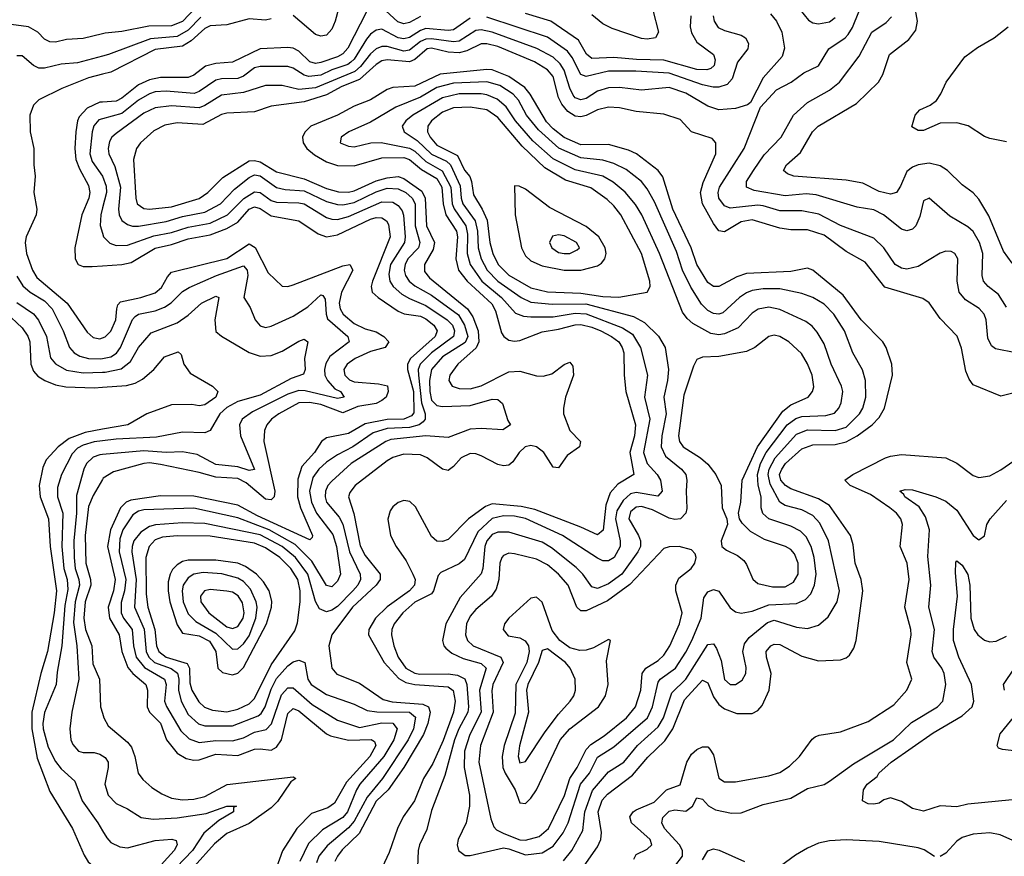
# Model space of a CAD drawing. Header units: inches. Extents: x 884549 to 1028252, y 526810 to 653624.
# Tile 570 of 656: x 969701 to 973262, y 543069 to 546096. Entities that reach past the tile are written whole.
import ezdxf

# ---------------------------------------------------------------- set-up
doc = ezdxf.new("R2010")
doc.units = ezdxf.units.IN
doc.header["$MEASUREMENT"] = 0
doc.layers.add('A9564', color=7, linetype='Continuous')
doc.layers.add('A9574', color=7, linetype='Continuous')

msp = doc.modelspace()

# ---------------------------------------------------------------- linework, layer by layer
at = {"layer": 'A9564', "color": 5}
for points, elevation in [([(970000, 546044.6), (969930, 546027.6), (969870, 546023.4), (969830, 546014.8), (969810, 546015.1), (969790, 546025), (969766.1, 546050), (969732.3, 546070), (969670, 546078.2)], 2140), ([(970000, 545964), (969910, 545938.9), (969850, 545934.1), (969790, 545919.9), (969770, 545920.2), (969750.4, 545930.4), (969710, 545965.3), (969690, 545964.8)], 2160), ([(970000, 545898.1), (969950, 545885.4), (969853.2, 545846.8), (969770, 545805.9), (969750, 545786.6), (969737.7, 545750), (969738.7, 545690), (969751.5, 545630), (969751.5, 545570), (969756.6, 545530), (969752.1, 545470), (969762.3, 545410), (969760.1, 545390), (969724.3, 545310), (969720.7, 545290), (969725.2, 545250), (969746.5, 545190), (969762.7, 545162.7), (969871.9, 545070), (969944.6, 544964.6), (969965.8, 544945.8), (969990, 544941.1), (970000, 544944.6)], 2180), ([(970000, 545797.6), (969990, 545797), (969944.7, 545775.3), (969916, 545744), (969909.4, 545730), (969903.1, 545690), (969899.9, 545630), (969904.2, 545590), (969916.3, 545556.3), (969950, 545496.3), (969954.2, 545470), (969950.7, 545450), (969925.2, 545390), (969900.1, 545270), (969901.5, 545230), (969912, 545210), (969930, 545202.5), (969962.6, 545202.6), (970000, 545205)], 2220), ([(970000, 545737.3), (969986.4, 545733.6), (969968.7, 545711.3), (969962.2, 545690), (969954.3, 545610), (969962.3, 545582.3), (970000.1, 545530)], 2240), ([(970000, 545415), (969993.6, 545390), (969991.5, 545351.5), (970000, 545323.3)], 2240), ([(969690, 545168.1), (969712.3, 545132.3), (969738.8, 545110), (969790, 545078.7), (969818.1, 545050), (969858.3, 544970), (969881, 544910), (969897.2, 544890), (969918.2, 544878.2), (969950, 544869.8), (969991.6, 544868.4), (970000, 544870.2)], 2160), ([(969690, 545072), (969750.9, 545030.9), (969768.9, 545008.9), (969797.2, 544950), (969812.2, 544872.2), (969830, 544850.1), (969870, 544828.2), (969930, 544817.9), (970000, 544820)], 2140), ([(969650, 545036.6), (969710, 544981.2), (969730, 544950.2), (969736.8, 544930), (969740.6, 544850), (969750, 544824.2), (969765.9, 544805.9), (969790.9, 544790.9), (969830, 544775.2), (969867.2, 544767.2), (969970, 544764.3), (970000, 544766.4)], 2120), ([(970000, 544613.7), (969937.4, 544602.6), (969879.8, 544580.2), (969840.3, 544550), (969796.7, 544503.3), (969784.6, 544475.4), (969771.4, 544410), (969774.5, 544370), (969804.4, 544290), (969811.2, 544190), (969833.8, 544030), (969825.3, 543950), (969801.4, 543810), (969776.6, 543730), (969744, 543590), (969743.9, 543530), (969764.3, 543424.3), (969810, 543304), (969891.9, 543170), (969933.4, 543073.4), (969948.7, 543048.7), (969981.3, 543021.3), (970000, 543013.7)], 2120), ([(970000, 544571.5), (969970, 544567.9), (969930, 544556.1), (969910, 544545.2), (969890, 544525.3), (969851.6, 544450), (969837, 544403), (969837.4, 544370), (969856.3, 544310), (969852.9, 544190), (969860.3, 544110), (969871.7, 544070), (969874.5, 544034.5), (969863.8, 543976.2), (969852.8, 543830), (969835.6, 543735.6), (969832.9, 543690), (969790, 543588.8), (969784.2, 543550), (969785.7, 543530), (969804.1, 543464.1), (969830, 543411.6), (969850, 543385.3), (969900.6, 543340.6), (969926.5, 543270), (969983.3, 543190), (970000, 543161.6)], 2140), ([(970000, 544522.2), (969990, 544521.3), (969966.7, 544513.3), (969942, 544490), (969932.3, 544470), (969905.6, 544374.4), (969905.7, 544310), (969896, 544210), (969897.5, 544150), (969901, 544110), (969914.9, 544070), (969917.2, 544050), (969900.9, 543990), (969895.3, 543915.3), (969906.8, 543830), (969914.3, 543710), (969889, 543590), (969882.5, 543530), (969885.4, 543490), (969893.1, 543473.1), (969912.7, 543450), (969930, 543444.6), (969970, 543444.3), (969990, 543439.1), (970000, 543432.6)], 2160), ([(970000, 544432.5), (969966.3, 544373.8), (969950, 544334.8), (969937.9, 544230), (969939.7, 544130), (969957.1, 544070), (969957.4, 544050), (969937.7, 543990), (969932.4, 543930), (969938.7, 543890), (969960.9, 543830), (969965.1, 543765.1), (969989.3, 543710), (969992.7, 543610), (970000, 543587.1)], 2180)]:
    msp.add_lwpolyline(points, dxfattribs=dict(at, elevation=elevation))
at = {"layer": 'A9574', "color": 5}
for points, elevation in [([(970889.3, 546270), (970841.7, 546090), (970830, 546060.8), (970810, 546039.9), (970790, 546035.8), (970770, 546042.5), (970690, 546111.3)], 2180), ([(972491.7, 546171.7), (972553.7, 546093.7), (972570, 546083.6), (972590, 546080.1), (972630, 546088.3), (972650, 546103.1)], 2280), ([(970339.2, 546140.8), (970290, 546088.8), (970250, 546073), (970167.5, 546072.5), (970070, 546053.4), (970010, 546047), (970000, 546044.6)], 2140), ([(970955.6, 546124.4), (970887.7, 545992.3), (970870, 545971.5), (970850, 545961.4), (970790, 545940.2), (970770, 545937.3), (970750, 545943.7), (970710, 545981.1), (970690, 545992.4), (970670, 545995.5), (970570, 545989.9), (970470, 545941.7), (970410, 545937.6), (970373, 545927), (970330, 545894.5), (970310, 545886.4), (970210, 545885.9), (970170, 545878.3), (970130, 545859.6), (970070, 545811.4), (970050, 545800.3), (970000, 545797.6)], 2220), ([(971150, 546106.8), (971110, 546085.4), (971090, 546080.7), (971068.4, 546088.4), (971010, 546141)], 2220), ([(971990.8, 546130), (972011.6, 546050), (972000.5, 546030), (971970, 546024.8), (971950, 546027.4), (971843.1, 546063.1), (971810, 546080.5), (971770, 546113.6)], 2180), ([(973290, 545214.6), (973258.7, 545258.7), (973205.9, 545385.9), (973170, 545446.3), (973150, 545469), (973110, 545498.1), (973056.8, 545550), (973030, 545567.1), (972990, 545576), (972950.4, 545570), (972930, 545562.2), (972910, 545546.3), (972887.1, 545492.9), (972871.6, 545470), (972850, 545464.7), (972810, 545474.6), (972750, 545504.3), (972690, 545515.4), (972500.9, 545530), (972477.5, 545537.5), (972463.5, 545550), (972473.8, 545570), (972525.3, 545614.7), (972568.2, 545690), (972588.5, 545710), (972727.9, 545792.1), (972807.3, 545870), (972822.3, 545897.7), (972846.4, 545970), (972916.5, 546023.5), (972941.9, 546058.1), (972947.8, 546090), (972936.7, 546150)], 2220), ([(970355.9, 546104.1), (970310, 546058.2), (970270, 546034.7), (970173.3, 546026.7), (970021.3, 545970), (970000, 545964)], 2160), ([(971330, 546101.3), (971270, 546059.1), (971250, 546056.5), (971170, 546063.1), (971150, 546056.8), (971110, 546031.5), (971090, 546026.1), (971070, 546029.7), (971010, 546061.5), (970990, 546058.1), (970970, 546043.3), (970955.1, 546024.9), (970910, 545953), (970898.5, 545941.5), (970886.9, 545933.1), (970830, 545914.2), (970790, 545894.6), (970746.6, 545890), (970730, 545894.9), (970690, 545920.5), (970670, 545925.7), (970570, 545926.5), (970550, 545921.6), (970510, 545891), (970490, 545882.4), (970430, 545881.3), (970410, 545876.5), (970350, 545835.3), (970331.5, 545828.5), (970230, 545836.9), (970190, 545834.1), (970170, 545827.8), (970130, 545804.4), (970070, 545756.4), (970000, 545737.3)], 2240), ([(970610, 546098.8), (970590, 546094.4), (970530, 546098.7), (970450, 546076.5), (970390, 546073.2), (970370, 546063.1), (970321.3, 546018.7), (970290, 546000.1), (970190, 545987.5), (970030, 545905.7), (970000, 545898.1)], 2180), ([(972416.5, 546116.5), (972437.7, 546090), (972456.8, 546050), (972467.5, 545992.5), (972458, 545962), (972390, 545885.4), (972343.6, 545796.4), (972333, 545787), (972290, 545773.7), (972229.5, 545769.5), (972190, 545783.2), (972109.8, 545830), (972050, 545850.2), (971950, 545840.3), (971870, 545850.7), (971830, 545849.2), (971790, 545836.5), (971750, 545809.9), (971730, 545805.1), (971710, 545813), (971702.9, 545822.9), (971690, 545848.3), (971670, 545913.3), (971656, 545936), (971630, 545959.5), (971571.7, 545991.7), (971410, 546050.7), (971370, 546059.3), (971350, 546056.2), (971290, 546017.9), (971270, 546015.3), (971190, 546026.6), (971170, 546025.1), (971150, 546016.8), (971110, 545985.6), (971090, 545981.8), (971030, 545998.6), (971010, 545999.1), (970990, 545989.6), (970970, 545971.9), (970933.8, 545926.2), (970912.4, 545907.6), (970770, 545848.6), (970710, 545842.5), (970650, 545857.1), (970590, 545858.1), (970510, 545832.5), (970430, 545823.1), (970370, 545784.9), (970350, 545777.1), (970250, 545783.7), (970190, 545776.8), (970150, 545757.4), (970050, 545683.4), (970034, 545670), (970025.6, 545654.4), (970020.3, 545630), (970022.6, 545610), (970044.2, 545564.2), (970064.6, 545490), (970057.7, 545410), (970059.9, 545390), (970070, 545368.9), (970090, 545354.2), (970108.9, 545348.9), (970130, 545348.6), (970230, 545366.1), (970290, 545383.6), (970370, 545399.2), (970426.7, 545430), (970477.3, 545482.7), (970530, 545524.6), (970550, 545534.6), (970570, 545531.1), (970630, 545488.1), (970661.2, 545481.2), (970730, 545476.2), (970810, 545438.2), (970850, 545426.7), (970870, 545426.3), (970910, 545434.8), (970990, 545473), (971030, 545485.5), (971070, 545484.1), (971096.7, 545470), (971120.1, 545450), (971130.7, 545430), (971130.9, 545350), (971148.4, 545290), (971143.4, 545270), (971104.7, 545230), (971094.4, 545210), (971091, 545190), (971095.8, 545170), (971109, 545150), (971130, 545132.9), (971190, 545098.7), (971287.8, 545027.8), (971310, 544991), (971321.3, 544950), (971312.1, 544927.9), (971230, 544876.1), (971189.8, 544830), (971183.3, 544790), (971183.7, 544750), (971190, 544718.9), (971210, 544699.5), (971230, 544696.3), (971330, 544699.5), (971410, 544722.2), (971430, 544721.4), (971447.3, 544707.3), (971465.8, 544645.8), (971476.4, 544630), (971448.4, 544611.6), (971370, 544616.9), (971330, 544613.7), (971250, 544583.6), (971170, 544590.7), (971043.4, 544576.6), (971025.5, 544570), (970899.8, 544490), (970830, 544426.3), (970815.4, 544410), (970806.8, 544390), (970805.4, 544370), (970810.1, 544350.1), (970856, 544296), (970870, 544270.7), (970893.2, 544170), (970932.1, 544090), (970933.5, 544070), (970923.4, 544050), (970905.1, 544030), (970850, 543973.1), (970830, 543959.6), (970810, 543953.6), (970784.7, 543964.7), (970771.1, 543991.1), (970743, 544090), (970698.3, 544150), (970650, 544189.6), (970570, 544231.6), (970370, 544273.3), (970290, 544275.9), (970192.3, 544267.7), (970170, 544262.4), (970138.3, 544241.7), (970113.8, 544210), (970107, 544190), (970105.9, 544170), (970121.4, 544070), (970115.6, 543970), (970150.5, 543890.5), (970157.7, 543810), (970167.6, 543790), (970188.5, 543770), (970248.5, 543748.5), (970271.9, 543731.9), (970276.4, 543710), (970274.9, 543670), (970284.6, 543630), (970310, 543581.7), (970347.7, 543547.7), (970370, 543540.9), (970470, 543540.8), (970562.7, 543577.3), (970573.8, 543586.2), (970588.3, 543610), (970610, 543674), (970630, 543711.7), (970670, 543757.9), (970690, 543772.3), (970710, 543779.1), (970731.9, 543770), (970742.5, 543710), (970754.6, 543690), (970810, 543654), (970910, 543619.9), (970957.1, 543597.1), (970992.3, 543592.3), (971110, 543590.8), (971132, 543572), (971125.3, 543530), (971105.3, 543490), (971012.6, 543350), (970956.9, 543283.1), (970910, 543196.1), (970890, 543172.4), (970813.2, 543106.8), (970782.4, 543070), (970774.5, 543045.5)], 2260), ([(972209.3, 546109.3), (972212.2, 546090), (972227.6, 546067.6), (972250, 546056.1), (972310, 546039.8), (972326, 546030), (972336.8, 546010), (972334.3, 545990), (972297.5, 545942.5), (972277.9, 545882.1), (972259.1, 545860.9), (972230, 545851.2), (972209.1, 545850.9), (972170, 545859.7), (972050, 545901.8), (971929.7, 545909.7), (971830, 545909.2), (971749.6, 545889.6), (971730, 545897.6), (971699.2, 545959.2), (971682.1, 545982.1), (971610, 546032.8), (971390, 546104.5)], 2240), ([(972127.7, 546110), (972125.5, 546070), (972130, 546048.4), (972150, 546014.8), (972210.7, 545970), (972216.2, 545950), (972212.8, 545930), (972200.6, 545919.4), (972186, 545914), (972150, 545915.8), (972030, 545949.3), (971931.4, 545951.4), (971850, 545959.1), (971770, 545955.4), (971751.2, 545971.2), (971721.3, 546021.3), (971621.7, 546090), (971530, 546118.1)], 2220), ([(973304.2, 544890), (973230, 544904.7), (973215.5, 544915.5), (973202.9, 544942.9), (973196.9, 545010), (973189.3, 545030), (973170.9, 545050.9), (973121.7, 545081.7), (973098.7, 545110), (973091.7, 545150), (973094.4, 545230), (973082.6, 545250), (973070, 545257), (973050, 545258.3), (973030, 545251.5), (972950, 545202.5), (972910, 545193.3), (972890, 545196.9), (972866.9, 545210), (972826, 545270), (972790, 545304.7), (972670, 545351.6), (972591.5, 545391.5), (972530, 545403.6), (972450, 545403.6), (972390, 545422.6), (972370, 545424.3), (972270, 545414.1), (972250, 545422.4), (972229.2, 545450), (972226.5, 545470), (972231.6, 545490), (972320.7, 545630), (972380.7, 545779.3), (972438.6, 545841.4), (972490.8, 545870), (972536.8, 545903.2), (972590, 545928.7), (972627.2, 545990), (972686.3, 546030), (972697.7, 546042.3), (972712.8, 546067.2), (972736.1, 546123.9)], 2260), ([(973270, 545055.5), (973241.6, 545101.6), (973203.7, 545130), (973186.7, 545150), (973182, 545170), (973184.2, 545250), (973172.1, 545290), (973150, 545329.1), (973130, 545346.3), (973065.2, 545385.2), (972990, 545449.7), (972970, 545440.7), (972956.2, 545383.8), (972942.3, 545350), (972930, 545337.7), (972910, 545332.1), (972890, 545337.6), (972824.5, 545390), (972790, 545408.2), (972730, 545417.9), (972581.6, 545461.6), (972545.8, 545465.8), (972470, 545458.1), (972357.4, 545477.4), (972329.8, 545490), (972329.2, 545510), (972354.7, 545550), (972393.7, 545606.3), (972454.6, 545670), (972499, 545750), (972550, 545796.4), (972630, 545840.6), (972666, 545870), (972736.6, 545963.4), (972782.5, 546050), (972834.2, 546085.8), (972854, 546106)], 2240), ([(973270, 545654.2), (973210, 545666), (973190, 545673.3), (973131.7, 545711.7), (973090, 545721.9), (973030, 545721.6), (972970, 545694.5), (972950, 545694.5), (972927.7, 545707.7), (972939.6, 545750), (972957, 545770), (972993.8, 545786.2), (973016.4, 545803.6), (973032.7, 545827.3), (973051.6, 545870), (973119.4, 545960.6), (973165.1, 545994.9), (973225.8, 546030), (973276, 546070)], 2180), ([(973330, 544754.2), (973250, 544733.2), (973150, 544775), (973134.8, 544794.8), (973123.5, 544823.5), (973107, 544907), (973091.2, 544951.2), (973030, 545014.6), (972990, 545071.7), (972967.1, 545087.1), (972830, 545127.6), (972758.2, 545218.2), (972690, 545256.9), (972610, 545315.9), (972550, 545335.3), (972490, 545335.2), (972450, 545341.1), (972350, 545371.8), (972310, 545364.5), (972250, 545328.5), (972230, 545331.5), (972210, 545358.4), (972170.5, 545429.5), (972163.4, 545470), (972173.1, 545506.9), (972219.1, 545610), (972219.1, 545650), (972205.2, 545665.2), (972130.9, 545690), (972090, 545734.7), (972030, 545753.3), (971930, 545763.8), (971870, 545777.3), (971830, 545778.6), (971790, 545769), (971750, 545748.8), (971730, 545744), (971710, 545746.9), (971683.5, 545763.5), (971661.2, 545790), (971650, 545813.7), (971630.2, 545890), (971610, 545914.4), (971562.6, 545942.6), (971430, 545998), (971390, 546008.8), (971370, 546008.2), (971317.5, 545982.5), (971290, 545975.5), (971250, 545978.4), (971190, 545992.8), (971174.2, 545990), (971130, 545951), (971110, 545942.7), (971030, 545950.9), (971010, 545946.4), (970990, 545933.9), (970930, 545879.7), (970866, 545854), (970810, 545823.2), (970730, 545798.1), (970610, 545782.8), (970550, 545762.5), (970450, 545757.3), (970430, 545752), (970363.6, 545716.4), (970270, 545722.1), (970225.7, 545714.3), (970186.1, 545693.9), (970137, 545650), (970122.9, 545630), (970112.6, 545590), (970120.4, 545450), (970126, 545430), (970150, 545413), (970169.8, 545409.8), (970250, 545419.1), (970350, 545449.1), (970380.7, 545470), (970435.5, 545524.5), (970530, 545585.3), (970550, 545586.6), (970570, 545581.1), (970630, 545545.1), (970730, 545519.3), (970810, 545485.1), (970853.2, 545473.2), (970890, 545471.9), (970910, 545476.1), (970990, 545512.3), (971030, 545524), (971070, 545528), (971090, 545520.5), (971154.9, 545474.9), (971167.2, 545450), (971172.2, 545350), (971200.5, 545290), (971196.3, 545263.7), (971164.7, 545210), (971165, 545185), (971182.3, 545162.3), (971320.6, 545050), (971340.2, 545020.2), (971358.9, 544970), (971361.7, 544930), (971351.9, 544908.1), (971285.4, 544850), (971256.2, 544810), (971252.9, 544790), (971264.7, 544770), (971290, 544760.8), (971330, 544759.9), (971370, 544770.9), (971470, 544821.4), (971510, 544823.6), (971570, 544807.4), (971593.6, 544806.4), (971625.8, 544814.2), (971670, 544848.1), (971690, 544856.9), (971701.8, 544841.8), (971703.5, 544810), (971675, 544730), (971667.2, 544690), (971667.8, 544670), (971691, 544610), (971728.8, 544570), (971726, 544550), (971681, 544519), (971650, 544474.8), (971630, 544476.5), (971596.6, 544530), (971570.2, 544550.2), (971550, 544554.9), (971529.5, 544550), (971507.3, 544530), (971484.2, 544495.8), (971470, 544484.2), (971450, 544481.5), (971430, 544485.9), (971370, 544517.5), (971350, 544525.4), (971330, 544526.2), (971298, 544510), (971270, 544478.8), (971250, 544464.7), (971230, 544469.2), (971174.5, 544510), (971150, 544521.5), (971090, 544523.4), (971050, 544512.1), (971030, 544499.7), (970914.6, 544410), (970894.4, 544385.6), (970890.1, 544370), (970909.6, 544309.6), (970932.4, 544192.4), (970950, 544156.9), (971004.4, 544090), (971004.8, 544070), (970990.1, 544050), (970904.9, 543970), (970829.2, 543870), (970818.5, 543830), (970829.2, 543750), (970847.9, 543727.9), (970930, 543695.4), (971015.8, 543635.8), (971047.6, 543627.6), (971159.3, 543619.3), (971178.9, 543610), (971185.1, 543590), (971177.2, 543550), (971161, 543510), (971090, 543390), (971033.4, 543310), (970990, 543269), (970928.2, 543151.8), (970867.1, 543092.9), (970849.8, 543070), (970841, 543050)], 2280), ([(971725.3, 543010), (971790, 543103.9), (971802.4, 543130), (971805, 543155), (971793.4, 543230), (971807.5, 543272.5), (971826.6, 543293.4), (971916.9, 543363.1), (971972.1, 543427.9), (972033.6, 543486.4), (972062.5, 543530), (972105.2, 543634.8), (972170, 543705.7), (972190, 543696.9), (972210, 543646.5), (972230, 543618.6), (972250, 543602.5), (972294.9, 543585.1), (972350, 543586), (972370, 543596.8), (972385.8, 543614.2), (972411.4, 543670), (972419.1, 543730), (972402.3, 543790), (972401, 543810), (972417.2, 543830), (972430, 543836.3), (972450, 543834.8), (972530, 543793.4), (972590, 543776.6), (972670, 543780.2), (972690, 543786.5), (972702.7, 543797.3), (972717.7, 543822.3), (972726.8, 543850), (972749.9, 544030), (972744, 544070), (972722.6, 544130), (972715.4, 544195.4), (972705.5, 544230), (972630, 544338.7), (972590, 544362.5), (972490, 544398.2), (972470.4, 544410), (972453.5, 544430), (972449.5, 544450), (972456.9, 544470), (972471.1, 544490), (972530, 544542.9), (972570, 544557.3), (972650, 544559.1), (972690, 544567.9), (972730.3, 544589.7), (972783.7, 544630), (972810, 544656.2), (972829.1, 544690), (972857.5, 544810), (972854.9, 544850), (972834.9, 544910), (972822.2, 544930), (972743.9, 545010), (972678.7, 545098.7), (972570, 545189.3), (972550, 545196.4), (972490, 545185.1), (972330, 545177.3), (972294.6, 545165.4), (972230, 545130.4), (972210, 545130.5), (972190, 545145), (972149.5, 545209.5), (972129.6, 545270), (972062.8, 545410), (972027.5, 545527.5), (972010.5, 545550.5), (971931.8, 545610), (971903.3, 545623.3), (971830, 545644.5), (971730, 545642.8), (971670, 545669.2), (971630, 545700.9), (971606.3, 545726.3), (971546.7, 545826.7), (971527.6, 545850), (971470, 545890), (971410, 545914), (971390, 545915.8), (971221.8, 545898.2), (971130, 545855.1), (971050, 545850.6), (971030, 545843.6), (970970, 545805.6), (970910, 545782.5), (970850, 545749.9), (970754.1, 545710), (970731.4, 545688.6), (970723.6, 545670), (970725.6, 545650), (970739.1, 545630), (970767, 545607), (970810, 545581.9), (970850, 545567.7), (970910, 545567.2), (971010, 545596.4), (971090, 545597.6), (971110.4, 545590.4), (971154.1, 545554.1), (971210, 545521.1), (971227.6, 545490), (971232.5, 545430), (971241.6, 545390), (971280.4, 545330), (971284.1, 545310), (971278.2, 545230), (971287.9, 545190), (971318.6, 545150), (971407.8, 545067.8), (971422.2, 545042.2), (971443.3, 544963.3), (971451.3, 544950), (971470, 544936.3), (971490, 544932.4), (971510, 544935.4), (971590, 544966.9), (971650, 544975.9), (971710, 544992.1), (971730, 544992.7), (971770, 544983.8), (971802.4, 544970), (971840.9, 544950), (971867.4, 544930), (971880.1, 544910), (971886.1, 544890), (971886.5, 544810), (971893.3, 544750), (971928.4, 544630), (971924.3, 544590), (971907.3, 544530), (971922.2, 544450), (971864.6, 544415.4), (971836.3, 544383.7), (971820.7, 544339.3), (971811.1, 544248.9), (971790, 544231.5), (971730, 544260.1), (971563.9, 544323.9), (971514.3, 544334.3), (971410, 544344.1), (971385.1, 544334.9), (971324, 544290), (971250, 544215.7), (971230, 544207.9), (971210, 544209.2), (971190, 544225.8), (971132.8, 544332.8), (971112.1, 544352.1), (971090, 544355.8), (971070, 544349.2), (971050, 544333.7), (971041, 544319), (971031.8, 544288.2), (971042.4, 544230), (971061.9, 544190), (971098.3, 544138.3), (971123, 544090), (971130.9, 544070), (971128.1, 544050), (971111, 544030), (971030, 543971.5), (970987, 543930), (970963.9, 543890), (970962.2, 543870), (971019.3, 543770), (971071.7, 543711.7), (971097.7, 543697.7), (971130, 543690.4), (971250, 543682), (971269, 543669), (971276.3, 543630), (971270, 543590), (971231.9, 543488.1), (971194.9, 543405.1), (971160.8, 543350), (971128.4, 543270), (971088, 543212), (971067.4, 543170), (971037.4, 543082.6), (970994, 542990)], 2320), ([(971667.5, 543052.5), (971697.6, 543090), (971737.7, 543162.3), (971745.2, 543230), (971772.4, 543307.6), (971830, 543374.6), (971885.4, 543410), (971935.5, 543470), (972010, 543537.1), (972029.2, 543570), (972060, 543660), (972110.5, 543710), (972190, 543834.8), (972210, 543837.7), (972221.4, 543821.4), (972237.8, 543777.8), (972250, 543709.2), (972270, 543690.2), (972290, 543691), (972314, 543706), (972327, 543730), (972328.5, 543751.5), (972316.3, 543810), (972322, 543838), (972339.4, 543860.6), (972405.2, 543914.8), (972430, 543923.7), (972510, 543897.6), (972550, 543892.7), (972590, 543905.1), (972624.9, 543935.1), (972657.6, 543990), (972666, 544030), (972626.2, 544210), (972594.5, 544274.5), (972570, 544302.4), (972530, 544322.6), (972470, 544337.6), (972450.2, 544350.2), (972415.2, 544415.2), (972407.7, 544450), (972412, 544470), (972433.2, 544510), (972510, 544595.7), (972550, 544611.8), (972650, 544609.6), (972690, 544621.2), (972738.7, 544670), (972750.7, 544690), (972761, 544730), (972759.5, 544790), (972749.2, 544829.2), (972713.9, 544890), (972684.2, 544970), (972645.2, 545030), (972610, 545066.4), (972570, 545090.8), (972530, 545104.5), (972450, 545122.1), (972390, 545121.6), (972350, 545115.6), (972330, 545107.3), (972303.8, 545090), (972244.4, 545035.6), (972230, 545030.4), (972210, 545033), (972190, 545043.7), (972166.5, 545066.5), (972127.6, 545127.6), (972098, 545190), (972076.5, 545256.5), (971996.4, 545436.4), (971970, 545483.8), (971950, 545510), (971893.8, 545553.8), (971850, 545575.5), (971810, 545587.9), (971730, 545595.4), (971650.6, 545630.6), (971576.6, 545696.6), (971534.2, 545750), (971504.4, 545804.4), (971486, 545826), (971436.9, 545856.9), (971390, 545870.8), (971270, 545865.6), (971210, 545850.6), (971150, 545815.5), (971060.7, 545779.3), (970970, 545724.3), (970891.7, 545690), (970863.1, 545670), (970860.3, 545650), (970890, 545637.8), (970910, 545635.7), (970970.3, 545649.7), (971008.5, 545651.5), (971110, 545630.4), (971130, 545619.6), (971170, 545583), (971229.3, 545549.3), (971259.5, 545490), (971265.2, 545430), (971271.6, 545411.6), (971314.2, 545350), (971319.8, 545319.8), (971319.6, 545250), (971329.7, 545209.7), (971372.7, 545150), (971443.3, 545090), (971493.6, 545033.6), (971522.5, 545022.5), (971550, 545020.1), (971630, 545021.2), (971710, 545034.1), (971750, 545031.3), (971881.3, 544981.3), (971917.4, 544957.4), (971945.7, 544910), (971970.9, 544810), (971961.1, 544730), (971980.1, 544650), (971956.9, 544530), (971970.8, 544490), (972006.2, 544450), (972018.1, 544430), (972025, 544390), (972008.7, 544371.3), (971930, 544385.6), (971910, 544380.3), (971883.3, 544356.7), (971861.1, 544318.9), (971856.2, 544290), (971872.9, 544210), (971872.3, 544190), (971851.2, 544150), (971830, 544138.2), (971810, 544138.3), (971790, 544147.3), (971663.8, 544230), (971530, 544290.6), (971490, 544299.9), (971450, 544301), (971410, 544291), (971357.5, 544242.5), (971310, 544143.2), (971290, 544126.9), (971224.2, 544095.8), (971214.7, 544085.3), (971197.9, 544030), (971190, 544019.1), (971130, 543988.3), (971086.7, 543950), (971054.7, 543910), (971047.1, 543890), (971045.8, 543870), (971053.9, 543830), (971069.4, 543790), (971097.6, 543750), (971130, 543731.4), (971148.2, 543728.2), (971250, 543729.6), (971284.3, 543724.3), (971310.9, 543710.9), (971318.4, 543690), (971323.7, 543610), (971321, 543590), (971288.7, 543530), (971272.8, 543490), (971238.6, 543361.4), (971190, 543234.5), (971173.5, 543166.5), (971147.1, 543110), (971141.9, 543090), (971139.5, 543030)], 2340), ([(970000.1, 545530), (970013.3, 545493.3), (970014.2, 545470), (970000, 545415)], 2240), ([(970000, 545323.3), (970004, 545310), (970026.7, 545286.7), (970050, 545279.2), (970090, 545279.9), (970186.1, 545313.9), (970250, 545325.6), (970310, 545345.5), (970390, 545360), (970452.6, 545390), (970511.1, 545448.9), (970550, 545473.4), (970570, 545470.7), (970610, 545441.7), (970630, 545434.9), (970710, 545433.2), (970730, 545428.9), (970810, 545380.2), (970830, 545373.4), (970850, 545372.9), (970890, 545383.9), (971010, 545437), (971050, 545435.2), (971070, 545423.4), (971083.9, 545403.9), (971088.7, 545388.7), (971094.6, 545310), (971092.4, 545290), (971041.7, 545210), (971035.2, 545175.2), (971039.7, 545150), (971051.7, 545130), (971082.9, 545102.9), (971110, 545086.5), (971170, 545062.2), (971246.6, 545010), (971266.1, 544990), (971273.8, 544970), (971269.4, 544950), (971189.9, 544890.1), (971148.7, 544850), (971142.3, 544830), (971143, 544810), (971153.8, 544710), (971167.1, 544670), (971167.6, 544650), (971159.5, 544640.5), (971145, 544630), (971110, 544619.8), (971030, 544616.7), (970979.5, 544600.5), (970905.3, 544550), (970850, 544522), (970810, 544495.3), (970782, 544470), (970760.8, 544439.2), (970749.1, 544390), (970755.7, 544350), (970774, 544310), (970833, 544233), (970846.3, 544190), (970861.1, 544090), (970850, 544065), (970830, 544043.4), (970810, 544049.1), (970756.7, 544136.7), (970697.4, 544197.4), (970602.6, 544250), (970490, 544293.1), (970330, 544328.3), (970150, 544322.1), (970130, 544317.1), (970110, 544304.3), (970074.1, 544250), (970062.3, 544217.7), (970060.6, 544170), (970084.2, 544070), (970079.6, 544030), (970067.2, 543987.2), (970067.2, 543950), (970076.4, 543930), (970107.3, 543890), (970111.9, 543830), (970122.3, 543790), (970151.5, 543751.5), (970224.5, 543710), (970229.8, 543690), (970223.9, 543630), (970231, 543611), (970283.4, 543523.4), (970314, 543494), (970350, 543480.9), (970410, 543488.3), (970470, 543487), (970510, 543497.1), (970550, 543517.6), (970592.4, 543527.6), (970611.7, 543548.3), (970647, 543653), (970670, 543678.2), (970690, 543678.2), (970758.5, 543618.5), (970850, 543561.4), (970930, 543535.6), (971010, 543551.5), (971050, 543550.3), (971065.9, 543530), (971054.2, 543490), (971017.9, 543430), (970930.9, 543330), (970918.9, 543310), (970886.8, 543230), (970870, 543209.4), (970795.3, 543164.7), (970745, 543115), (970713.3, 543050)], 2240), ([(970000, 545205), (970070.5, 545209.5), (970103.2, 545216.8), (970191, 545269), (970250, 545282.5), (970310, 545303.4), (970390, 545316.7), (970450, 545339.6), (970490, 545363.6), (970530, 545410), (970550, 545418.7), (970570, 545412.6), (970610, 545385.5), (970710, 545367.8), (970780.4, 545320.4), (970810, 545310.4), (970850, 545317.3), (970970, 545374.2), (970990, 545379.5), (971010, 545378.2), (971027.5, 545367.5), (971035, 545355), (971040.5, 545310), (970976.2, 545150), (970971.5, 545130), (970975.5, 545110), (970996.8, 545090), (971070, 545041.4), (971091.8, 545031.8), (971150, 545023.4), (971170, 545013.4), (971198, 544990), (971210.1, 544970), (971203.6, 544950), (971114.7, 544870), (971103.5, 544850), (971103.3, 544830), (971125.1, 544750), (971126.4, 544673.6), (971117.9, 544662.1), (971090, 544650.2), (971030, 544649.5), (970950, 544633.4), (970890, 544598.7), (970810, 544583.2), (970792.4, 544570), (970766.5, 544530), (970721.2, 544478.8), (970706.3, 544433.7), (970705.8, 544370), (970716.6, 544330), (970759.2, 544230), (970758.1, 544221.9), (970750, 544213.8), (970560.5, 544300.5), (970490, 544338.8), (970330, 544371.9), (970210, 544373.2), (970102.1, 544357.9), (970085.5, 544350), (970065.1, 544330), (970029.6, 544250.4), (970018.5, 544190), (970045.9, 544070), (970040.1, 544030), (970020.4, 543970), (970025.4, 543930), (970059.9, 543870), (970069.7, 543810), (970092.2, 543752.2), (970110.4, 543730.4), (970157, 543690), (970163, 543670), (970161.1, 543610), (970170.3, 543590.3), (970210.4, 543550.4), (970231.2, 543490), (970270, 543442.7), (970303.3, 543423.3), (970330, 543417.1), (970350, 543418), (970410, 543438.8), (970490, 543433.6), (970550, 543456.1), (970570, 543458.2), (970610, 543453), (970630, 543463.9), (970648.1, 543490), (970670, 543586.2), (970690, 543603.4), (970710, 543595.6), (970810, 543512), (970824.8, 543504.8), (970890.2, 543489.8), (970972.1, 543492.1), (970983.9, 543483.9), (970988.8, 543470), (970967.3, 543430), (970882.6, 543337.4), (970839, 543261), (970815.1, 543244.9), (970756.5, 543223.5), (970703.6, 543170), (970651.6, 543088.4), (970624.5, 543015.5)], 2220), ([(970000, 544944.6), (970010, 544948.1), (970030, 544969), (970048.9, 545010), (970051.7, 545050), (970055.5, 545064.5), (970064.6, 545075.4), (970139.2, 545090), (970190, 545107.1), (970213.4, 545126.6), (970234.6, 545165.4), (970250, 545181.8), (970450, 545232.1), (970530, 545284.7), (970551.9, 545271.9), (970599.5, 545179.5), (970650, 545131.1), (970670, 545130.2), (970690, 545136.2), (970870, 545205), (970894.2, 545210), (970905.2, 545190), (970864.1, 545110), (970855.8, 545070), (970860.1, 545050), (970871.2, 545030), (970910, 544996.5), (970950, 544977.7), (970990, 544966.9), (971018, 544950), (971035.4, 544930), (971022, 544910), (970970, 544895.4), (970913.8, 544870), (970884.6, 544850), (970873, 544830), (970876.6, 544810), (970893.3, 544793.3), (970910, 544785.2), (970998.3, 544778.3), (971030.6, 544770.6), (971033.6, 544750), (971025.9, 544730), (971010, 544717.6), (970990, 544707.7), (970923.9, 544696.1), (970870, 544673.3), (970790, 544704.1), (970748.8, 544711.2), (970710.7, 544709.3), (970638.3, 544670), (970611.6, 544650), (970594.3, 544630), (970586, 544610), (970583.4, 544570), (970623.9, 544390), (970620.8, 544370), (970610, 544358.5), (970590, 544361.6), (970520, 544420), (970490, 544435.5), (970410, 544440.5), (970350, 544458), (970210, 544486.9), (970170, 544492), (970150, 544490), (970039.6, 544460.4), (970002.7, 544437.3), (970000, 544432.5)], 2180), ([(970000, 544870.2), (970030, 544876.4), (970050.4, 544889.6), (970064.6, 544910), (970109, 545011), (970118.2, 545021.8), (970130.2, 545029.8), (970190, 545041.9), (970224.6, 545055.4), (970248.5, 545071.5), (970290, 545112.2), (970313.4, 545126.6), (970412.5, 545170), (970510, 545205.6), (970523.9, 545190), (970525.6, 545170), (970510.9, 545090), (970534, 545054), (970552.4, 545010), (970570, 544987.8), (970590, 544982.1), (970610, 544986.7), (970690, 545022.9), (970742.9, 545057.1), (970790, 545100.4), (970797.5, 545097.5), (970805.1, 545085.1), (970808.8, 545030), (970813.9, 545013.9), (970887.4, 544950), (970892.5, 544930), (970822.9, 544877.1), (970807.9, 544852.1), (970802.9, 544830), (970804.8, 544810), (970813.5, 544790), (970840.7, 544760.7), (970861, 544750), (970874.6, 544730), (970850, 544725.3), (970733.4, 544753.4), (970710, 544754.2), (970670, 544740.8), (970542.5, 544677.5), (970505.7, 544650), (970495.8, 544630), (970499.5, 544590), (970550, 544468.6), (970530, 544464.3), (970490, 544477.6), (970410, 544486.2), (970342.2, 544522.2), (970290, 544532.5), (970229.8, 544530.2), (970150, 544536), (970000, 544522.2)], 2160), ([(970000, 544820), (970010, 544820.3), (970067.7, 544832.3), (970101.5, 544858.5), (970130.8, 544909.2), (970176.7, 544963.3), (970270, 544999), (970310, 545026.4), (970357.6, 545070), (970410, 545095.1), (970420.3, 545090), (970406.4, 545010), (970410, 544967.6), (970430.7, 544950.7), (970530, 544891.3), (970570, 544878.9), (970610, 544881), (970650, 544896.6), (970710, 544932.5), (970730, 544939.7), (970742.8, 544930), (970730.5, 544870), (970732.9, 544830), (970727.3, 544812.7), (970682.4, 544797.6), (970570, 544737.5), (970490, 544714.3), (970450, 544692.8), (970424, 544670), (970390, 544609.9), (970370, 544601.4), (970290, 544603.5), (970195, 544585), (970050, 544577.5), (970000, 544571.5)], 2140), ([(970000, 544766.4), (970087.4, 544772.6), (970118.8, 544781.2), (970145.1, 544794.9), (970186.2, 544830), (970224.1, 544875.9), (970274.1, 544894.1), (970284.9, 544884.9), (970294.7, 544850), (970316.7, 544816.7), (970398.3, 544770), (970417.5, 544750), (970410.1, 544730), (970370, 544702.3), (970350, 544698.4), (970323.1, 544703.1), (970250, 544701.8), (970160.8, 544670), (970091.6, 544630), (970000, 544613.7)], 2120), ([(971921.8, 543058.2), (971930, 543075.6), (971970, 543095.1), (971986.6, 543110), (971981, 543130), (971913, 543190), (971908, 543212), (971919.3, 543230), (971930, 543237.2), (971995.1, 543264.9), (972040.6, 543310), (972090, 543327.1), (972113.8, 543410), (972130, 543438.5), (972150, 543455.4), (972170, 543465.1), (972190, 543464.6), (972197.1, 543457.1), (972210, 543435.6), (972230, 543351.3), (972250, 543338.1), (972290, 543338.4), (972410, 543360.7), (972450, 543372.8), (972485.1, 543394.9), (972521.3, 543430), (972567.3, 543492.7), (972578.3, 543501.7), (972592.3, 543507.7), (972670, 543519.5), (972770, 543557.3), (972862.8, 543617.2), (972909.1, 543670), (972927.5, 543710), (972909.9, 543770), (972925.4, 543870), (972924, 543890), (972902.2, 543970), (972917.6, 544070), (972910.3, 544130), (972885.9, 544190), (972893.4, 544270), (972887.7, 544290), (972871.9, 544310), (972847.5, 544330), (972777.8, 544377.8), (972704, 544410), (972684.8, 544430), (972713.8, 544450), (972832.2, 544510), (972850, 544517.1), (972890, 544522.5), (973050, 544510.9), (973090, 544491.8), (973150, 544446.2), (973170, 544438.9), (973210, 544445), (973250, 544466.6), (973339.4, 544530)], 2280), ([(972070, 543033.4), (972097.6, 543070), (972098.5, 543090), (972087.2, 543110), (972033.3, 543170), (972023.1, 543190), (972026.9, 543210), (972050, 543232.8), (972070, 543237), (972110, 543232.1), (972134.5, 543250), (972150, 543280.3), (972170, 543275.3), (972192.1, 543252.1), (972217.5, 543237.5), (972275.3, 543224.7), (972310, 543226.9), (972390, 543256.4), (972490, 543279.4), (972550, 543313.8), (972610, 543329), (972630, 543341), (972716.2, 543403.8), (972861.4, 543490), (972926.5, 543553.5), (973020.8, 543610), (973040.2, 543630), (973050.4, 543690), (973044.9, 543730), (973036.1, 543750), (973007.3, 543790), (973000.8, 543810), (973009.5, 543890), (972988.5, 543970), (972996.9, 544050), (972985.8, 544154.2), (972991.8, 544250), (972976.7, 544296.7), (972953.6, 544333.6), (972902.2, 544370), (972898.5, 544378.5), (972884, 544390), (972903.8, 544396.2), (972930, 544394.8), (973014.4, 544370), (973050, 544354.3), (973090, 544321.5), (973150, 544229.3), (973170, 544214), (973190, 544228), (973198.7, 544270), (973211.3, 544290), (973270, 544356.1)], 2260), ([(973290, 543272.8), (973130, 543257.3), (973090, 543248.5), (973030, 543251.2), (972970, 543232.2), (972930, 543242), (972890, 543267.4), (972850, 543280.7), (972826.4, 543273.6), (972810, 543261.2), (972790, 543257.2), (972770, 543259), (972748.7, 543270), (972753.2, 543310), (972766.6, 543330), (972801.8, 543358.2), (972808.7, 543370), (972852.9, 543410), (973004.8, 543515.2), (973110, 543577.5), (973145.3, 543610), (973151.3, 543630), (973143.7, 543690), (973097.1, 543790), (973078.8, 543850), (973078.2, 543890), (973093.3, 544010), (973085, 544095), (973086.8, 544133.2), (973090, 544137.6), (973110, 544122), (973130, 544088), (973137.7, 544050), (973140.4, 543930), (973152.5, 543890), (973165.9, 543870), (973190, 543850.8), (973210, 543845.2), (973232.6, 543847.4), (973270, 543865.7)], 2240), ([(973262.7, 543670), (973259.7, 543690), (973298.7, 543750)], 2220), ([(970000, 543587.1), (970005.4, 543570), (970020.8, 543540.8), (970090, 543481.7), (970104.4, 543464.4), (970117.4, 543430), (970129.5, 543370), (970146.4, 543346.4), (970178.4, 543318.4), (970214.9, 543294.9), (970250, 543279.9), (970290, 543272.8), (970330, 543275.5), (970370, 543285.8), (970451.2, 543328.8), (970690, 543356.5), (970699.5, 543350), (970681.2, 543338.8), (970632.6, 543267.4), (970610, 543244.8), (970530, 543187.4), (970450, 543152.1), (970405.5, 543114.5), (970258.6, 542950)], 2180), ([(973380.4, 543440.4), (973255.5, 543455.5), (973240.6, 543460.6), (973236.3, 543470), (973247.4, 543512.6), (973311.5, 543590)], 2220), ([(970000, 543432.6), (970010, 543426), (970020.1, 543410), (970021, 543390), (970008.9, 543330), (970020.4, 543290), (970050, 543259.8), (970090, 543241.2), (970140.3, 543210), (970183.9, 543203.9), (970270, 543207.7), (970375.6, 543224.4), (970450.1, 543250.1), (970484.7, 543250), (970474.4, 543245.6), (970473.4, 543230), (970421.3, 543198.7), (970366.9, 543153.1), (970326, 543090), (970210, 542970)], 2160), ([(970000, 543161.6), (970015.4, 543135.4), (970030, 543119.6), (970063.1, 543103.1), (970090, 543100.1), (970190, 543126.4), (970250.6, 543130.6), (970266.4, 543126.4), (970270.6, 543110), (970259.6, 543090), (970188.5, 543011.5)], 2140), ([(973293.5, 543126.5), (973246.9, 543146.9), (973210, 543153.9), (973150, 543148.7), (973110, 543136.9), (973090, 543124.2), (973050, 543079.9), (973030, 543068.3)], 2260), ([(973010, 543067.8), (972972.3, 543092.3), (972950, 543099.6), (972810, 543122.2), (972690, 543128.1), (972630, 543125.1), (972590, 543116.7), (972550, 543098.3), (972506.5, 543073.5), (972421.2, 543010)], 2260), ([(972170, 543056.1), (972190, 543089), (972210, 543095.8), (972231.2, 543091.2), (972322.8, 543050)], 2240)]:
    msp.add_lwpolyline(points, dxfattribs=dict(at, elevation=elevation))
for points, elevation in [([(971370, 545827.3), (971290, 545827.2), (971230, 545813.3), (971122.9, 545750), (971097.3, 545730), (971084.3, 545710), (971090.7, 545690), (971138.6, 545658.6), (971189.6, 545609.6), (971243.8, 545583.8), (971258.7, 545570), (971294.1, 545494.1), (971297.4, 545450), (971303.7, 545430), (971347.6, 545367.6), (971356.3, 545330), (971359.4, 545270), (971369.8, 545230), (971391.8, 545190), (971429.8, 545149.8), (971514.5, 545090), (971550, 545073.8), (971626.3, 545066.3), (971748.2, 545068.2), (971921.3, 545021.3), (971960, 545000), (972011.2, 544951.2), (972035.1, 544910), (972047.8, 544830), (972043.9, 544790), (972030.1, 544730), (972038.7, 544670), (972023.6, 544590), (972021, 544550), (972036.7, 544516.7), (972094.7, 544470), (972109.6, 544450), (972114.3, 544430), (972110.7, 544390), (972113.2, 544326.8), (972110.1, 544309.9), (972090.2, 544290), (972070, 544287.9), (972050, 544292.8), (971990, 544322.1), (971950, 544334.1), (971930, 544332.1), (971910, 544315.6), (971903.6, 544290), (971938.4, 544230), (971946.7, 544210), (971946.5, 544190), (971936.8, 544170), (971879, 544090), (971830, 544054.8), (971790, 544037.8), (971770, 544043.6), (971737.5, 544090), (971713.8, 544113.8), (971624.7, 544184.7), (971590, 544205.5), (971470, 544241.8), (971430, 544241.4), (971410, 544233.3), (971390.1, 544210), (971383.6, 544190), (971376.1, 544110), (971369.2, 544090.8), (971294.2, 544005.8), (971242.3, 543910), (971230.1, 543850.1), (971235, 543830), (971241.6, 543821.6), (971264, 543804), (971304.7, 543784.7), (971370, 543767), (971387.3, 543750), (971363.7, 543670), (971369.8, 543590), (971328.8, 543510), (971309.8, 543449.8), (971307.8, 543390), (971327.1, 543290), (971327.3, 543250), (971316.1, 543190), (971286, 543130), (971283.5, 543110), (971287.8, 543090), (971312.2, 543072.2), (971330, 543072), (971450, 543099.7), (971470, 543096.6), (971530, 543074.9), (971590, 543081.2), (971630, 543105.9), (971666.2, 543153.8), (971683.9, 543190), (971729.5, 543330), (971761.8, 543370), (971790, 543427.6), (971850, 543464.7), (971971.8, 543570), (971989.1, 543610), (972010, 543699.5), (972017.5, 543710), (972073.2, 543750), (972110, 543807.3), (972131.2, 543850), (972165.1, 543930), (972175.8, 544004.2), (972190, 544025.8), (972210, 544033.8), (972230, 544028.1), (972270, 543968), (972290, 543953.4), (972310, 543949.1), (972350, 543955.7), (972410, 543979.2), (972510, 543983.1), (972542.5, 543997.5), (972561.8, 544018.2), (972576, 544050), (972581.3, 544090), (972574.7, 544150), (972563.4, 544190), (972544.9, 544224.9), (972525, 544245), (972490, 544263.5), (972410, 544289.6), (972389, 544309), (972382.2, 544330), (972382, 544370), (972371.7, 544411.7), (972369.6, 544450), (972380.2, 544490), (972400.1, 544530), (972476.8, 544630), (972507.4, 544652.6), (972530, 544659.8), (972616, 544664), (972647.6, 544672.4), (972663, 544690), (972672.4, 544710), (972677.9, 544750), (972673.4, 544770), (972635.2, 544850), (972610, 544923.5), (972585, 544965), (972566.5, 544986.5), (972543.6, 545003.6), (972450, 545047.5), (972410, 545056), (972371.4, 545048.6), (972350, 545033.8), (972299.3, 544980.7), (972250, 544958.8), (972230, 544956.1), (972200.4, 544960.4), (972136, 544996), (972114.7, 545014.7), (972098.1, 545038.1), (972015, 545250), (971950.7, 545390), (971927.5, 545427.5), (971891.1, 545471.1), (971847.2, 545507.2), (971809.3, 545529.3), (971710, 545552.7), (971630, 545592.1), (971557.1, 545657.1), (971493.7, 545730), (971460.6, 545780.6), (971427.6, 545807.6), (971390, 545823.8)], 2360), ([(971330, 545779.7), (971270, 545777.3), (971230, 545760.5), (971189.7, 545730), (971176.6, 545710), (971176.1, 545690), (971185.3, 545670), (971210, 545641.6), (971284.1, 545604.1), (971310, 545551.1), (971328.2, 545528.2), (971335.2, 545510), (971342, 545462), (971373.8, 545410), (971391, 545370), (971401.4, 545290), (971411.4, 545250), (971431.7, 545210), (971470, 545170.9), (971550, 545125.7), (971610, 545110.9), (971730, 545106.4), (971810, 545094.7), (971868.3, 545091.7), (971970, 545109.3), (971981, 545130), (971979.4, 545150), (971949.3, 545250), (971875, 545390), (971850, 545422.6), (971825.1, 545445.1), (971766.8, 545486.8), (971675.2, 545515.2), (971600.1, 545560.1), (971517.5, 545637.5), (971430, 545742.3), (971390, 545769.3)], 2380), ([(971490, 545494.5), (971493.3, 545390), (971515.5, 545270), (971530, 545241.4), (971550, 545222.8), (971590, 545204.8), (971670, 545189.4), (971730, 545189.6), (971790, 545204.7), (971805.3, 545214.7), (971817.3, 545230), (971821.5, 545250), (971817.9, 545270), (971795.8, 545310), (971750, 545347.3), (971616.6, 545416.6), (971530, 545482.4), (971507.1, 545492.9)], 2420), ([(971650, 545316.7), (971627.7, 545312.3), (971617.1, 545290), (971624.8, 545270), (971650, 545253.8), (971670, 545249.3), (971690, 545250.1), (971717.5, 545262.5), (971725.3, 545270), (971714.8, 545290), (971670, 545313.4)], 2440), ([(972430, 544954.1), (972410, 544949.8), (972359.2, 544910), (972330, 544895.8), (972230, 544877.3), (972170, 544874.2), (972150, 544866.2), (972137.7, 544842.3), (972102.8, 544737.2), (972083.8, 544590), (972086.8, 544570), (972100.1, 544550), (972163, 544510), (972190, 544487.6), (972218.1, 544450), (972237.3, 544410), (972241.5, 544330), (972258.5, 544290), (972260.7, 544270), (972237.3, 544210), (972240.3, 544190), (972256.7, 544176.7), (972297.2, 544157.2), (972319.3, 544139.3), (972330, 544124.6), (972352.2, 544072.2), (972370, 544056.3), (972423.7, 544043.7), (972470, 544044.5), (972499.2, 544060.8), (972516.9, 544090), (972516.8, 544130), (972502.9, 544162.9), (972490, 544178.4), (972470.2, 544190.2), (972395.2, 544215.2), (972344, 544244), (972314, 544274), (972303.9, 544290), (972301, 544310), (972309.3, 544350.7), (972314.3, 544430), (972369.1, 544550), (972460.8, 544679.2), (972490, 544702.8), (972552.3, 544730), (972568.6, 544750), (972572.7, 544767.3), (972566.7, 544810), (972550.3, 544850.3), (972527.9, 544887.9), (972482.5, 544930), (972450, 544949.2)], 2380), ([(970270, 544228.9), (970216.9, 544223.1), (970190, 544214.2), (970168.4, 544190), (970156.4, 544150), (970157.6, 544017.6), (970164.3, 543970), (970189.3, 543890), (970195.7, 543830), (970204.4, 543810), (970229.8, 543789.8), (970306.5, 543766.5), (970315.2, 543750), (970316.5, 543696.5), (970323.2, 543670), (970348, 543628), (970368.7, 543608.7), (970397.9, 543597.9), (970450, 543591.5), (970490, 543601), (970530, 543620.8), (970550, 543639.9), (970610, 543761.6), (970695.7, 543884.3), (970705.9, 543914.1), (970715.5, 543990), (970715.4, 544030), (970706.7, 544070), (970681.7, 544110), (970641.9, 544150), (970590, 544184.5), (970550, 544202), (970390, 544227.4)], 2280), ([(972086, 544190), (972050, 544189.1), (972030, 544182), (971907.3, 544052.7), (971827.3, 543992.7), (971750, 543956.9), (971730, 543957.5), (971715.8, 543970), (971684.8, 544050), (971649.8, 544089.8), (971610, 544123.7), (971570, 544144.2), (971490, 544163.5), (971470, 544165.6), (971450, 544157.1), (971444.8, 544150), (971437, 544130), (971434.1, 544070), (971424.6, 544035.4), (971407.2, 544010), (971350, 543961.9), (971330, 543938.3), (971316.4, 543910), (971313.3, 543870), (971320.5, 543850), (971340.4, 543830), (971440.5, 543790), (971449.4, 543770), (971411.7, 543690), (971408.2, 543668.2), (971413.3, 543590), (971366.9, 543470), (971361.1, 543410), (971405, 543205), (971416.1, 543176.1), (971425.4, 543165.4), (971451.3, 543151.3), (971510, 543128.5), (971530, 543126.9), (971579.7, 543140.3), (971613.4, 543170), (971671.2, 543288.8), (971690, 543350), (971717.4, 543390), (971750, 543455.3), (971767, 543473), (971815.2, 543504.8), (971895.4, 543570), (971928.3, 543610), (971946.8, 543670), (971951.7, 543730), (971965.5, 543750), (972010, 543777.6), (972030, 543796.2), (972051.8, 543830), (972087.7, 543910), (972096.5, 543950), (972073.8, 544030), (972073.5, 544050), (972084.9, 544075.1), (972129.1, 544110), (972142.5, 544130), (972147.1, 544150), (972143.6, 544163.6), (972130, 544178.2)], 2380), ([(970310, 544140.7), (970290, 544136.1), (970270, 544124), (970253.6, 544106.4), (970244.4, 544090), (970237.8, 544062.2), (970237.6, 544030), (970244.1, 543990), (970270, 543906), (970290, 543876), (970350, 543866.7), (970387, 543847), (970409.6, 543810), (970417.7, 543750), (970434.6, 543734.6), (970470, 543726.1), (970490, 543731.8), (970510, 543752), (970593.4, 543910), (970611.3, 543970), (970612, 543992), (970602.5, 544030), (970582.5, 544062.5), (970556.6, 544090), (970517.8, 544117.8), (970490, 544129.7), (970410, 544140.1)], 2320), ([(970364, 544096), (970330.8, 544089.2), (970310, 544076.7), (970291.7, 544050), (970287.9, 544030), (970291.7, 543990), (970310, 543946.3), (970338.2, 543918.2), (970410, 543876.1), (970470, 543818.2), (970490, 543819.9), (970510, 543837.4), (970530, 543867.1), (970554.5, 543930), (970559.2, 543970), (970556.4, 543990), (970535.8, 544035.8), (970510, 544063.2), (970490, 544075.7), (970431.2, 544091.2)], 2340), ([(970390, 544034.2), (970368.7, 544030), (970354.4, 544010), (970356.3, 543990), (970384.3, 543950), (970450, 543899.1), (970470, 543893), (970490, 543900.3), (970508.4, 543930), (970512.3, 543950), (970506.4, 543986.4), (970491, 544011), (970470, 544024.3), (970450, 544028.7)], 2360), ([(971570, 544006.6), (971550, 544002.5), (971470.1, 543930), (971454.7, 543910), (971449.4, 543890), (971467.2, 543867.2), (971510, 543859.2), (971529, 543849), (971540.5, 543830), (971543.6, 543810), (971535.5, 543770), (971495.1, 543690), (971493.2, 543586.8), (971453.4, 543470), (971445.5, 543430), (971448.5, 543390), (971456.2, 543370), (971493.2, 543310), (971510, 543262.8), (971530, 543259.7), (971550, 543279.8), (971570, 543310.1), (971655.1, 543490), (971690.1, 543529.9), (971794.1, 543610), (971820.1, 543650), (971829.5, 543690), (971823.7, 543776.3), (971837, 543850), (971830, 543853.5), (971776.4, 543823.6), (971750, 543814.3), (971726.8, 543813.2), (971690, 543823), (971654, 543850), (971626.4, 543886.4), (971590, 543989)], 2420), ([(971610, 543819.2), (971590, 543813.3), (971577.5, 543770), (971538.2, 543690), (971534.3, 543670), (971541.4, 543590), (971508.2, 543468.2), (971504.2, 543430), (971510, 543407.2), (971530, 543411.6), (971601.2, 543518.8), (971650, 543583.5), (971692.2, 543630), (971705.2, 543650), (971710.6, 543670), (971709.9, 543710), (971692.2, 543750), (971674.4, 543770)], 2440)]:
    msp.add_lwpolyline(points, close=True, dxfattribs=dict(at, elevation=elevation))

doc.saveas('drawing.dxf')
